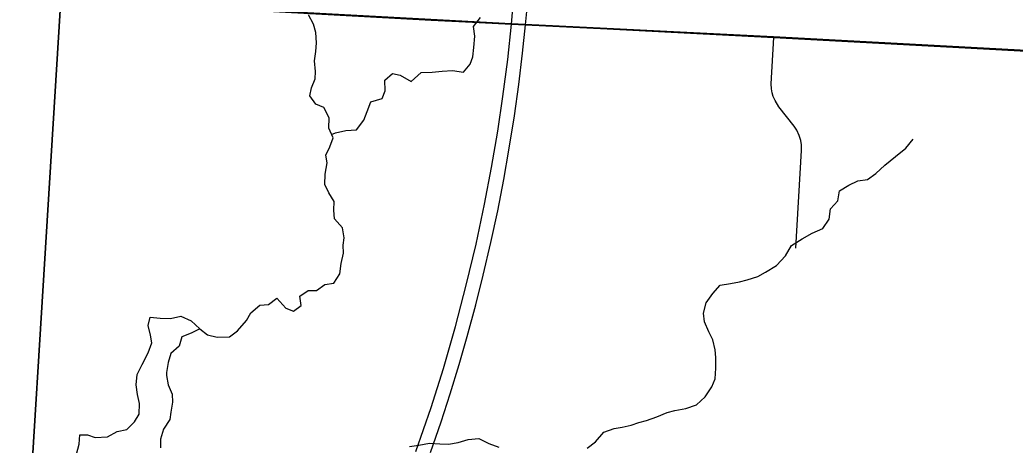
# Model space of a CAD drawing. Extents: x 114604 to 551442, y 316898 to 567001.
# Drawn here: x 221964 to 228680, y 474182 to 477053 of the extents above; entities that cross this region are included whole.
import ezdxf

# ---------------------------------------------------------------- set-up
doc = ezdxf.new("R2010")
doc.units = 0
for name, color, linetype in [('GE_P_Alignment_1000_Cardinal_Points', 7, 'Continuous'), ('GE_P_Alignment_500_Distances', 7, 'Continuous'), ('GE_P_Alignment_500_Stations', 7, 'Continuous'), ('PM_P_Cells', 7, 'Continuous'), ('VG_X_Tree_Line_Lt', 7, 'Continuous')]:
    doc.layers.add(name, color=color, linetype=linetype)

msp = doc.modelspace()

# ---------------------------------------------------------------- linework, layer by layer
at = {"layer": 'GE_P_Alignment_1000_Cardinal_Points'}
for points in [[(222241, 477190.5), (224739.2, 477051.5), (225018.2, 477037.7)], [(225018.2, 477037.7), (225281.4, 477024.6), (225375.9, 477019.8), (225926.3, 476992.1), (227051.3, 476935.3), (228384.3, 476862.9), (229997.6, 476775.4)], [(227200.8, 475512), (227239.9, 476171), (227239.1, 476209.8), (227234.2, 476239.6), (227224.1, 476272.7), (227207.3, 476307.9), (227193, 476329.8), (227188.3, 476336), (227086.7, 476466.3), (227060, 476508.8), (227048.2, 476536.8), (227041, 476561.8), (227036.4, 476587.5), (227034.6, 476622.1), (227051.3, 476935.3)]]:
    msp.add_lwpolyline(points, dxfattribs=at)
at = {"layer": 'GE_P_Alignment_500_Distances'}
for points in [[(247381.7, 480356.8), (247114.2, 475705.3), (241664, 476077.8), (235207.1, 476483.9), (233678.6, 476569.3), (233399.1, 476583.1), (233276.2, 476593.3), (233003.8, 476609.7), (232611.4, 476632.9), (232412.6, 476644.2), (231018.8, 476721.9), (230070.4, 476774.7), (229996.4, 476778.2), (228383.1, 476865.8), (227050.1, 476938.1), (225925.2, 476994.9), (225374.7, 477022.7), (225280.2, 477027.4), (222239.9, 477193.3)], [(222239.9, 477193.3), (221917.5, 471978.6), (221828.5, 470424.3), (221766.8, 469353.7), (221761.8, 469184.4), (221696.1, 466931.5), (221678.3, 466636.6), (221672.6, 466439), (221653, 466304.7), (221639, 465931), (221599.5, 465247.4), (221497.9, 463622.5), (221474, 463165.5), (221147.5, 458571), (221086.7, 457512.8), (220986.5, 455386.8), (220960.2, 454973.5), (220889.3, 453866.4), (220716.1, 450708.4)], [(221147.5, 458571), (221474, 463165.5), (221497.9, 463622.5), (221599.5, 465247.4), (221639, 465931), (221653, 466304.7), (221672.6, 466439), (221678.3, 466636.6), (221696.1, 466931.5), (221761.8, 469184.4), (221766.8, 469353.7), (221828.5, 470424.3), (221917.5, 471978.6), (222239.9, 477193.3), (225280.2, 477027.4), (225374.7, 477022.7), (225925.2, 476994.9), (227050.1, 476938.1), (228383.1, 476865.8), (229996.4, 476778.2)]]:
    msp.add_lwpolyline(points, dxfattribs=at)
at = {"layer": 'GE_P_Alignment_500_Stations'}
for points in [[(224636.4, 474138.2), (224738.2, 474436.7), (224821.7, 474699.4), (224903.6, 474983.3), (224976.2, 475262.2), (225042.2, 475539.5), (225099, 475808.6), (225146.3, 476056.7), (225189.4, 476302.9), (225223.3, 476536.3), (225255.9, 476786.2), (225281.4, 477024.6), (225311.1, 477372.8)], [(224735.8, 474132.5), (224806.9, 474339.6), (224868.2, 474528.5), (224928.4, 474725.8), (224983.1, 474914.7), (225040.8, 475129.4), (225091, 475330.7), (225141.8, 475550.4), (225189.1, 475765.1), (225228.7, 475976.6), (225264.3, 476174), (225301.6, 476405.1), (225331.2, 476617.2), (225356.5, 476828.9), (225375.9, 477019.8), (225395.4, 477223.9)]]:
    msp.add_lwpolyline(points, dxfattribs=at)
at = {"layer": 'PM_P_Cells'}
for points in [[(223178.8, 474968.4), (223230.7, 474927.1), (223294.7, 474911.7), (223378.7, 474912.4), (223432.3, 474954.9), (223493.7, 475023.5), (223521.2, 475075.8), (223582.7, 475126.3), (223640.6, 475130.8), (223698.2, 475173.4), (223758.7, 475107.8), (223810.9, 475086.3), (223862.5, 475124.7), (223852, 475188.7), (223909.6, 475227.2), (223965.6, 475225.7), (224021.2, 475266.2), (224083.1, 475274.8), (224122.5, 475339.1), (224131.9, 475409.3), (224147.3, 475477.5), (224144.9, 475531.5), (224152.5, 475581.6), (224141.9, 475649.5), (224087.5, 475711.1), (224083, 475769.1), (224084.5, 475827.2), (224048.1, 475884.9), (224021.6, 475942.7), (224023.1, 476012.8), (224038.4, 476089), (224028, 476140.9), (224055.5, 476197.2), (224077, 476257.4), (224048.5, 476323.2), (224051.9, 476391.3), (224015.4, 476461), (223961.2, 476484.6), (223920.8, 476540.3), (223932.4, 476594.4), (223955.8, 476654.7), (223959.4, 476704.7), (223950.8, 476776.7), (223960.3, 476838.9), (223965.8, 476899), (223961.3, 476969), (223944.8, 477024.9), (223910.3, 477086.6)], [(224067, 476280.4), (224094.7, 476291.6), (224162.5, 476306.2), (224234.4, 476310.8), (224285.8, 476377.3), (224307.3, 476435.6), (224332.8, 476499.8), (224408.5, 476522.5), (224428.1, 476574.7), (224425.5, 476646.8), (224479.1, 476691.3), (224531.1, 476679.7), (224605.4, 476638.3), (224672.8, 476698.9), (224746.8, 476699.6), (224814.6, 476708.2), (224882.5, 476710.8), (224956.5, 476701.4), (225002.1, 476753.9), (225019.6, 476804), (225027.1, 476866.2), (225034.5, 476944.3), (225026, 477008.3), (225071.4, 477068.7)], [(225792.6, 474162.8), (225848.2, 474205.3), (225905.6, 474269.9), (225975.4, 474294.5), (226029.2, 474303), (226089.1, 474317.5), (226140.9, 474334), (226192.7, 474348.4), (226262.5, 474373), (226332.1, 474403.7), (226384, 474416.1), (226457.8, 474428.8), (226529.6, 474453.4), (226589.1, 474508), (226634.4, 474576.4), (226656, 474630.6), (226661.4, 474702.7), (226660.8, 474774.8), (226656.4, 474824.8), (226639.9, 474892.7), (226613.4, 474946.5), (226584.9, 475014.3), (226578.4, 475072.3), (226595.8, 475142.5), (226641.3, 475206.9), (226690.8, 475263.4), (226760.6, 475274), (226820.5, 475284.6), (226872.3, 475299), (226944.1, 475321.7), (226995.8, 475350.1), (227069.3, 475394.8), (227130.7, 475461.4), (227172.1, 475529.8), (227243.7, 475574.5), (227311.3, 475613.1), (227383, 475645.7), (227426.4, 475708.2), (227433.9, 475778.3), (227483.4, 475830.8), (227494.8, 475898.9), (227558.4, 475937.5), (227618.1, 475966.1), (227684, 475976.6), (227739.6, 476015.2), (227801.1, 476071.7), (227872.6, 476130.4), (227942, 476187.1), (227991.5, 476247.6)], [(224593.6, 474172.4), (224655.5, 474183), (224727.3, 474195.6), (224797.3, 474190.2), (224857.2, 474188.7), (224921.1, 474199.3), (224988.9, 474219.9), (225060.8, 474226.5), (225129, 474193.1), (225197.1, 474167.6)]]:
    msp.add_lwpolyline(points, dxfattribs=at)
at = {"layer": 'VG_X_Tree_Line_Lt'}
for points in [[(222420.3, 474252.7), (222472.3, 474232.8), (222554.2, 474238.9), (222620.1, 474275), (222686, 474287.1), (222737.9, 474339.3), (222767.8, 474391.3), (222771.7, 474463.4), (222757.7, 474523.4), (222747.6, 474589.4), (222755.5, 474659.5), (222789.4, 474727.6), (222829.3, 474805.7), (222853.2, 474873.8), (222845.2, 474925.8), (222829.1, 474989.9), (222843.1, 475045.9), (222911, 475040), (222980.9, 475038.1), (223048.8, 475052.3), (223118.8, 475022.4), (223178.8, 474968.4), (223118.9, 474938.3), (223057, 474914.2), (223039, 474850.1), (222981.2, 474802), (222965.2, 474739.9), (222953.3, 474671.9)], [(222953.3, 474671.9), (222953.3, 474651.8), (222963.4, 474589.8), (222991.4, 474525.8), (222993.5, 474471.8), (222981.6, 474405.7), (222975.6, 474355.7), (222933.7, 474289.6), (222911.8, 474223.5), (222911.9, 474163.4)], [(221947.3, 473765.6), (221999.2, 473799.7), (222049.1, 473825.8), (222113, 473853.9), (222174.9, 473914.1), (222198.8, 473966.1), (222206.8, 474034.2), (222276.6, 474080.3), (222346.5, 474120.5), (222362.4, 474188.5), (222368.4, 474252.6), (222420.3, 474252.7)]]:
    msp.add_lwpolyline(points, dxfattribs=at)

doc.saveas('drawing.dxf')
